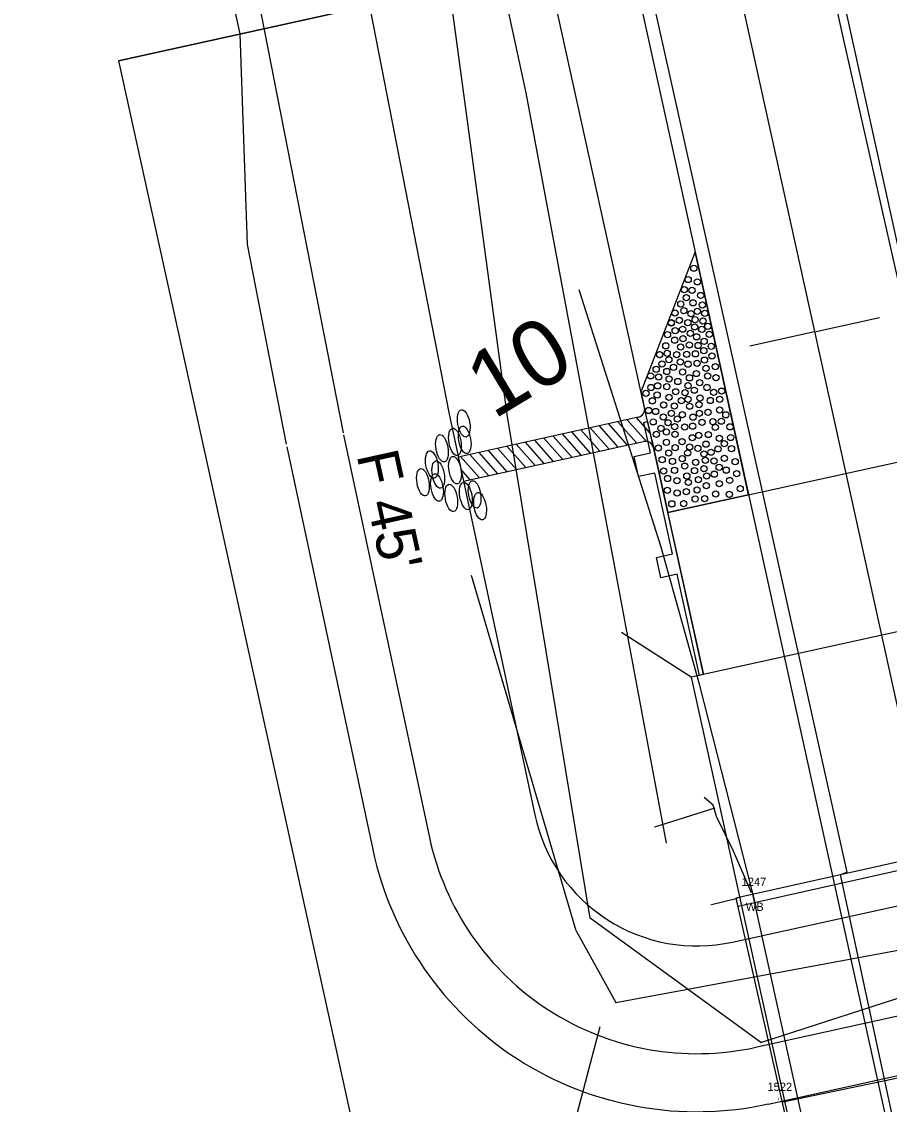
# Model space of a CAD drawing. Extents: x 2519952 to 2531965, y 848341 to 887632.
# Drawn here: x 2524369.4 to 2524474.1, y 869931.6 to 870062.2 of the extents above; entities that cross this region are included whole.
import ezdxf

# ---------------------------------------------------------------- set-up
doc = ezdxf.new("R2010")
doc.units = 0
for name, color, linetype in [('RD_EV_JW', 7, 'Continuous'), ('RD_EX_BldgApp', 7, 'Continuous'), ('RD_EX_BldgApp_txCode', 7, 'Continuous'), ('RD_EX_Bridge', 7, 'Continuous'), ('RD_EX_Conc', 7, 'Continuous'), ('RD_EX_DR_Pipe', 7, 'Continuous'), ('RD_EX_DV_Prop', 7, 'Continuous'), ('RD_EX_GuardRail', 7, 'Continuous'), ('RD_EX_H2O', 7, 'Continuous'), ('RD_EX_Misc', 7, 'Continuous'), ('RD_EX_Road', 7, 'Continuous'), ('RD_EX_RW', 7, 'Continuous'), ('RD_EX_VEG', 7, 'Continuous'), ('RD_HC_Cl', 7, 'Continuous'), ('RD_HC_Data_Tic', 7, 'Continuous'), ('RD_HC_TX_Sta50', 7, 'Continuous'), ('RD_PD_BCA', 7, 'Continuous'), ('RD_PD_Bridge', 7, 'Continuous'), ('RD_PD_CstnLmt', 7, 'Continuous'), ('RD_PD_DR_ErosCtrl', 7, 'Continuous'), ('RD_PD_Final_TrvlWay', 7, 'Continuous'), ('RD_PD_GR', 7, 'Continuous'), ('RD_PD_PaveShd', 7, 'Continuous'), ('RD_PD_RW', 7, 'Continuous'), ('RD_SMD_Locator', 7, 'Continuous')]:
    doc.layers.add(name, color=color, linetype=linetype)

# ---------------------------------------------------------------- blocks, each defined once
blk = doc.blocks.new('TBC1')
at = {"layer": 'RD_PD_GR'}
blk.add_lwpolyline([(12.5, 2.5), (15, 2.5), (15, 0.49), (25, 0.49), (25, 2.5), (27.5, 2.5), (27.5, 0.49), (31.25, 0.49), (31.25, 0), (0, 0), (0, 0.49), (12.5, 0.49)], close=True, dxfattribs=at)

msp = doc.modelspace()

# ---------------------------------------------------------------- linework, layer by layer
at = {"layer": 'RD_EV_JW'}
for points in [[(2524458.62, 869939.06), (2524438.03, 869954.06), (2524428, 870014.8), (2524408.05, 870162.5), (2524395.55, 870216.22), (2524372.38, 870303.65), (2524355.05, 870369.27), (2524338.27, 870415.9), (2524281.12, 870531.94), (2524236.66, 870498.2), (2524191.88, 870452)], [(2524458.62, 869939.06), (2524505.66, 869954.24), (2524519.37, 869983.67), (2524500.31, 870041.58), (2524475.26, 870110.59), (2524445.65, 870249.35), (2524428.13, 870321.9), (2524406.09, 870422.33), (2524396.17, 870467.05), (2524425.28, 870470.84), (2524454.75, 870476.78)]]:
    msp.add_lwpolyline(points, dxfattribs=at)
at = {"layer": 'RD_EX_BldgApp'}
msp.add_lwpolyline([(2524474.13, 869882.94), (2524465.73, 869920.34), (2524457.66, 869956.92)], dxfattribs=at)
at = {"layer": 'RD_EX_Bridge'}
for points in [[(2524472.36, 869882.63), (2524518.65, 869892.86), (2524502.52, 869966.92), (2524455.6, 869956.47), (2524472.36, 869882.63)], [(2524455.83, 869956.42), (2524454.16, 869956.02), (2524452.68, 869955.67)]]:
    msp.add_lwpolyline(points, dxfattribs=at)
at = {"layer": 'RD_EX_Conc'}
msp.add_lwpolyline([(2524457.5, 869957.11), (2524455.35, 869962.13), (2524453.26, 869966.31), (2524452.86, 869967.67), (2524451.8, 869968.59)], dxfattribs=at)
at = {"layer": 'RD_EX_DR_Pipe'}
msp.add_line((2524453.07, 869967.3), (2524445.79, 869965.02), dxfattribs=at)
at = {"layer": 'RD_EX_DV_Prop'}
for p, q in [((2524417.74, 870065.56), (2524381.12, 870057.49)), ((2524381.12, 870057.49), (2524445.63, 869764.51))]:
    msp.add_line(p, q, dxfattribs=at)
at = {"layer": 'RD_EX_GuardRail'}
for p, q in [((2524446.62, 869998.81), (2524436.71, 870029.85)), ((2524451.28, 869982.1), (2524446.62, 869998.81)), ((2524458.1, 869955.27), (2524451.28, 869982.1))]:
    msp.add_line(p, q, dxfattribs=at)
at = {"layer": 'RD_EX_H2O'}
msp.add_line((2524436.36, 869952.53), (2524423.7, 869995.38), dxfattribs=at)
for points in [[(2524436.36, 869952.53), (2524441.15, 869943.87), (2524513.81, 869957.32), (2524519.88, 869968.33), (2524524.38, 870011.64)], [(2524439.21, 869940.95), (2524429.64, 869904.6), (2524362.35, 869865.29), (2524312.32, 869827.05), (2524256.4, 869777.66), (2524258.08, 869747.45), (2524187.46, 869716.79)]]:
    msp.add_lwpolyline(points, dxfattribs=at)
at = {"layer": 'RD_EX_Misc'}
for p, q in [((2524455.91, 869955.49), (2524503.11, 869966.09)), ((2524508.17, 869941.6), (2524461.28, 869931.83))]:
    msp.add_line(p, q, dxfattribs=at)
at = {"layer": 'RD_EX_Road'}
for p, q in [((2524468.69, 870059.82), (2524448.81, 870149.95)), ((2524447.77, 870055.21), (2524427.47, 870145.66)), ((2524490.23, 869964.34), (2524468.69, 870059.82)), ((2524469.03, 869959.59), (2524447.77, 870055.21)), ((2524468.25, 869959.32), (2524469.03, 869959.59)), ((2524473.63, 869934.24), (2524468.25, 869959.32)), ((2524478.97, 869909.8), (2524473.63, 869934.24))]:
    msp.add_line(p, q, dxfattribs=at)
at = {"layer": 'RD_EX_RW'}
for q in [(2524417.74, 870065.56), (2524445.63, 869764.51)]:
    msp.add_line((2524381.12, 870057.49), q, dxfattribs=at)
at = {"layer": 'RD_EX_VEG'}
msp.add_lwpolyline([(2524447.26, 869963.09), (2524430.32, 870053.6), (2524389.07, 870243.98), (2524336.97, 870406.06)], dxfattribs=at)
at = {"layer": 'RD_HC_Cl'}
msp.add_line((2524338.62, 870599.23), (2524895.21, 868071.59), dxfattribs=at)
at = {"layer": 'RD_HC_Data_Tic'}
for q in [(2524472.93, 870026.51), (2524457.3, 870023.07)]:
    msp.add_line((2524465.11, 870024.79), q, dxfattribs=at)
at = {"layer": 'RD_PD_BCA'}
for p, q in [((2524395.76, 870060.72), (2524396.64, 870035.31)), ((2524396.64, 870035.31), (2524401.34, 870011.24)), ((2524401.41, 870010.89), (2524411.79, 869962.33))]:
    msp.add_line(p, q, dxfattribs=at)
msp.add_lwpolyline([(2524459.51, 869931.62), (2524508.29, 869942.37)], dxfattribs=at)
msp.add_arc((2524450.91, 869970.69), 40, 192.0677, 282.4185, dxfattribs=at)
at = {"layer": 'RD_PD_Bridge'}
for p, q in [((2524447.39, 870002.97), (2524490.36, 870012.43)), ((2524451.69, 869983.44), (2524447.39, 870002.97)), ((2524450.23, 869983.12), (2524441.8, 869988.5))]:
    msp.add_line(p, q, dxfattribs=at)
for points in [[(2524496.13, 869993.22), (2524450.23, 869983.12)], [(2524450.23, 869983.12), (2524478.18, 869856.16)]]:
    msp.add_lwpolyline(points, dxfattribs=at)
at = {"layer": 'RD_PD_CstnLmt'}
for p, q in [((2524401.8, 870113.24), (2524420.97, 870015.07)), ((2524420.97, 870015.07), (2524431.35, 869966.51))]:
    msp.add_line(p, q, dxfattribs=at)
msp.add_lwpolyline([(2524455.21, 869951.16), (2524503.99, 869961.9)], dxfattribs=at)
msp.add_arc((2524450.91, 869970.69), 20, 192.0677, 282.4185, dxfattribs=at)
at = {"layer": 'RD_PD_DR_ErosCtrl'}
for p, q in [((2524389.04, 870110.75), (2524408.21, 870012.58)), ((2524408.25, 870012.35), (2524418.64, 869963.79))]:
    msp.add_line(p, q, dxfattribs=at)
msp.add_lwpolyline([(2524458, 869938.46), (2524506.79, 869949.2)], dxfattribs=at)
msp.add_arc((2524450.91, 869970.69), 33, 192.0677, 282.4185, dxfattribs=at)
at = {"layer": 'RD_PD_Final_TrvlWay'}
for p, q in [((2524439.2, 870198.28), (2524713.39, 868953.11)), ((2524415.76, 870193.11), (2524689.95, 868947.95))]:
    msp.add_line(p, q, dxfattribs=at)
at = {"layer": 'RD_PD_GR'}
msp.add_line((2524444.97, 870013.96), (2524396.59, 870233.69), dxfattribs=at)
at = {"layer": 'RD_PD_PaveShd'}
for p, q in [((2524450.71, 870034.42), (2524444.17, 870017.62)), ((2524457.16, 870005.12), (2524450.71, 870034.42)), ((2524444.81, 870014.69), (2524444.17, 870017.62)), ((2524443.83, 870014.47), (2524422.12, 870009.68)), ((2524443.67, 870011.36), (2524441.39, 870013.93)), ((2524444.83, 870011.56), (2524442.51, 870014.18)), ((2524445.28, 870012.56), (2524443.63, 870014.43)), ((2524445.46, 870011.76), (2524444.81, 870014.69)), ((2524436.96, 870009.89), (2524434.69, 870012.46)), ((2524438.08, 870010.13), (2524435.81, 870012.7)), ((2524439.2, 870010.38), (2524436.92, 870012.95)), ((2524440.31, 870010.62), (2524438.04, 870013.2)), ((2524441.43, 870010.87), (2524439.16, 870013.44)), ((2524442.55, 870011.12), (2524440.27, 870013.69)), ((2524422.75, 870006.75), (2524444.48, 870011.54)), ((2524431.38, 870008.65), (2524429.1, 870011.22)), ((2524432.5, 870008.9), (2524430.22, 870011.47)), ((2524433.61, 870009.15), (2524431.34, 870011.72)), ((2524434.73, 870009.39), (2524432.46, 870011.96)), ((2524435.85, 870009.64), (2524433.57, 870012.21)), ((2524445.46, 870011.76), (2524447.39, 870002.97)), ((2524447.39, 870002.97), (2524445.46, 870011.76)), ((2524425.79, 870007.42), (2524423.52, 870009.99)), ((2524426.91, 870007.67), (2524424.64, 870010.24)), ((2524428.03, 870007.91), (2524425.75, 870010.48)), ((2524429.14, 870008.16), (2524426.87, 870010.73)), ((2524430.26, 870008.41), (2524427.99, 870010.98)), ((2524422.12, 870009.68), (2524422.75, 870006.75)), ((2524424.68, 870007.17), (2524422.4, 870009.74)), ((2524423.56, 870006.93), (2524422.44, 870008.2)), ((2524457.16, 870005.12), (2524447.39, 870002.97))]:
    msp.add_line(p, q, dxfattribs=at)
for centre in [(2524450.54, 870032.46), (2524450.54, 870032.46), (2524449.86, 870031.09), (2524449.86, 870031.09), (2524450.97, 870030.81), (2524450.97, 870030.81), (2524449.39, 870029.88), (2524449.39, 870029.88), (2524450.33, 870029.79), (2524450.33, 870029.79), (2524451.38, 870029.17), (2524451.38, 870029.17), (2524448.97, 870028.13), (2524449.63, 870028.9), (2524449.63, 870028.9), (2524450.43, 870028.28), (2524450.43, 870028.28), (2524451.56, 870028.02), (2524451.56, 870028.02), (2524448.27, 870027.06), (2524448.27, 870027.06), (2524449.34, 870027.34), (2524449.34, 870027.34), (2524450.19, 870026.98), (2524450.19, 870026.98), (2524450.96, 870027.25), (2524450.96, 870027.25), (2524451.87, 870027.02), (2524451.87, 870027.02), (2524447.82, 870025.86), (2524447.83, 870025.9), (2524448.79, 870026.17), (2524448.79, 870026.17), (2524449.19, 870025.1), (2524449.19, 870025.1), (2524449.82, 870025.9), (2524449.82, 870025.9), (2524450.65, 870025.38), (2524450.65, 870025.38), (2524450.7, 870026.26), (2524450.7, 870026.26), (2524451.51, 870025.09), (2524451.51, 870025.09), (2524451.64, 870026.1), (2524451.64, 870026.1), (2524452.23, 870025.44), (2524452.23, 870025.44), (2524447.37, 870024.43), (2524447.37, 870024.43), (2524448.24, 870023.78), (2524448.24, 870023.78), (2524448.29, 870024.93), (2524448.29, 870024.93), (2524449.24, 870023.96), (2524449.24, 870023.96), (2524450.12, 870024.61), (2524450.12, 870024.61), (2524450.88, 870024.18), (2524450.88, 870024.18), (2524452.41, 870024.49), (2524452.41, 870024.49), (2524447.16, 870023.09), (2524447.16, 870023.09), (2524448.96, 870022.95), (2524448.96, 870022.95), (2524449.99, 870023.21), (2524449.99, 870023.21), (2524451.06, 870023.13), (2524451.06, 870023.13), (2524451.75, 870022.5), (2524451.75, 870022.5), (2524451.79, 870023.63), (2524451.79, 870023.63), (2524452.64, 870023.03), (2524452.64, 870023.03), (2524446.41, 870022.02), (2524446.42, 870022.03), (2524447.33, 870022.18), (2524447.33, 870022.18), (2524447.53, 870021.41), (2524447.53, 870021.41), (2524448.47, 870022.03), (2524448.47, 870022.03), (2524449.68, 870022.08), (2524449.68, 870022.08), (2524450.74, 870022.13), (2524450.74, 870022.13), (2524451.83, 870021.37), (2524451.83, 870021.37), (2524452.73, 870021.88), (2524452.73, 870021.88), (2524446, 870020.27), (2524446, 870020.27), (2524446.69, 870020.9), (2524446.69, 870020.9), (2524447.28, 870020), (2524447.28, 870020), (2524448.09, 870020.51), (2524448.09, 870020.51), (2524448.92, 870021.13), (2524448.92, 870021.13), (2524449.18, 870019.94), (2524449.18, 870019.94), (2524449.83, 870020.88), (2524449.83, 870020.88), (2524450.94, 870020.97), (2524450.94, 870020.97), (2524452.02, 870020.38), (2524452.02, 870020.38), (2524453.15, 870020.59), (2524453.15, 870020.59), (2524445.34, 870019.47), (2524445.34, 870019.47), (2524446.31, 870019.33), (2524446.31, 870019.33), (2524447.56, 870019.08), (2524447.56, 870019.08), (2524448.61, 870018.79), (2524448.61, 870018.79), (2524450.02, 870019.23), (2524450.02, 870019.23), (2524450.85, 870019.75), (2524450.85, 870019.75), (2524451.24, 870018.66), (2524451.24, 870018.66), (2524452.22, 870019.46), (2524452.22, 870019.46), (2524453.21, 870019.24), (2524453.21, 870019.24), (2524444.76, 870017.37), (2524444.76, 870017.37), (2524444.76, 870017.37), (2524445.36, 870018.07), (2524445.36, 870018.07), (2524446.19, 870018.27), (2524446.19, 870018.27), (2524447.28, 870018.17), (2524447.28, 870018.17), (2524448.36, 870017.55), (2524448.36, 870017.55), (2524449.49, 870017.44), (2524449.49, 870017.44), (2524449.85, 870018.29), (2524449.85, 870018.29), (2524450.6, 870017.74), (2524450.6, 870017.74), (2524452.13, 870018.07), (2524452.13, 870018.07), (2524452.93, 870017.49), (2524452.93, 870017.49), (2524453.9, 870017.63), (2524453.9, 870017.63), (2524445.54, 870016.46), (2524445.54, 870016.46), (2524446.12, 870017.15), (2524446.12, 870017.15), (2524446.89, 870015.95), (2524446.89, 870015.95), (2524447.54, 870016.89), (2524447.54, 870016.89), (2524449.03, 870016.47), (2524449.03, 870016.47), (2524449.83, 870016.64), (2524449.83, 870016.64), (2524451.17, 870015.99), (2524451.17, 870015.99), (2524451.3, 870016.8), (2524451.3, 870016.8), (2524452.52, 870016.5), (2524452.52, 870016.5), (2524453.67, 870016.63), (2524453.67, 870016.63), (2524445.09, 870015.29), (2524445.09, 870015.29), (2524445.94, 870015.17), (2524445.94, 870015.17), (2524447.84, 870014.94), (2524447.84, 870014.94), (2524448.18, 870015.84), (2524448.18, 870015.84), (2524449.16, 870014.8), (2524449.16, 870014.8), (2524450.03, 870015.81), (2524450.03, 870015.81), (2524451.22, 870014.96), (2524451.22, 870014.96), (2524452.26, 870015.06), (2524452.26, 870015.06), (2524453.65, 870015.36), (2524453.65, 870015.36), (2524454.4, 870014.77), (2524445.64, 870013.92), (2524445.64, 870013.92), (2524446.86, 870014.5), (2524446.86, 870014.5), (2524447.44, 870013.81), (2524447.44, 870013.81), (2524448.23, 870013.34), (2524448.23, 870013.34), (2524448.56, 870014.27), (2524448.56, 870014.27), (2524450.39, 870013.4), (2524450.39, 870013.4), (2524450.43, 870014.49), (2524450.43, 870014.49), (2524451.54, 870013.87), (2524451.54, 870013.87), (2524452.84, 870013.95), (2524452.84, 870013.95), (2524453.85, 870014), (2524453.85, 870014), (2524454.9, 870013.32), (2524454.9, 870013.32), (2524446.03, 870012.41), (2524446.03, 870012.41), (2524446.58, 870013.13), (2524446.58, 870013.13), (2524447.24, 870012.69), (2524447.24, 870012.69), (2524448.28, 870012.41), (2524448.28, 870012.41), (2524449.43, 870013.29), (2524449.43, 870013.29), (2524451.14, 870012.29), (2524451.14, 870012.29), (2524452.29, 870012.39), (2524452.29, 870012.39), (2524453.13, 870013.26), (2524453.13, 870013.26), (2524454.99, 870012.03), (2524454.99, 870012.03), (2524446.27, 870010.76), (2524446.27, 870010.76), (2524447.24, 870011.46), (2524447.24, 870011.46), (2524448.29, 870010.81), (2524448.29, 870010.81), (2524449.12, 870011.52), (2524449.12, 870011.52), (2524450.04, 870010.9), (2524450.04, 870010.9), (2524450.36, 870012), (2524450.36, 870012), (2524451.03, 870010.73), (2524451.03, 870010.73), (2524452.02, 870011.23), (2524452.02, 870011.23), (2524453.61, 870011.94), (2524453.61, 870011.94), (2524454.22, 870011.29), (2524454.22, 870011.29), (2524447.52, 870010.15), (2524447.52, 870010.15), (2524449.14, 870009.47), (2524449.14, 870009.47), (2524449.8, 870010.18), (2524449.8, 870010.18), (2524451.76, 870010.04), (2524451.76, 870010.04), (2524452.62, 870010.26), (2524452.62, 870010.26), (2524453.45, 870010.66), (2524453.45, 870010.66), (2524454.23, 870009.53), (2524454.23, 870009.53), (2524455.09, 870010.68), (2524455.09, 870010.68), (2524446.72, 870009.36), (2524446.72, 870009.36), (2524447.97, 870009.15), (2524447.97, 870009.15), (2524449.45, 870008.58), (2524449.45, 870008.58), (2524450.77, 870009.03), (2524450.77, 870009.03), (2524451.77, 870008.28), (2524451.77, 870008.28), (2524451.92, 870009.29), (2524452.98, 870009.21), (2524452.98, 870009.21), (2524453.6, 870008.43), (2524453.6, 870008.43), (2524455.53, 870009.11), (2524455.53, 870009.11), (2524446.9, 870007.99), (2524446.9, 870007.99), (2524447.37, 870007.09), (2524447.37, 870007.09), (2524448.21, 870008.06), (2524448.21, 870008.06), (2524448.51, 870006.82), (2524448.51, 870006.82), (2524449.7, 870007.4), (2524449.7, 870007.4), (2524450.62, 870008.03), (2524450.62, 870008.03), (2524451.1, 870006.94), (2524451.1, 870006.94), (2524452.08, 870007.4), (2524452.08, 870007.4), (2524453.02, 870007.61), (2524453.02, 870007.61), (2524454.45, 870008.09), (2524454.45, 870008.09), (2524454.88, 870006.85), (2524454.88, 870006.85), (2524455.72, 870007.67), (2524455.72, 870007.67), (2524447.34, 870005.66), (2524447.34, 870005.66), (2524449.63, 870005.49), (2524449.63, 870005.49), (2524449.89, 870006.61), (2524449.89, 870006.61), (2524450.94, 870005.69), (2524450.94, 870005.69), (2524452.06, 870006.21), (2524452.06, 870006.21), (2524453.62, 870006.45), (2524453.62, 870006.45), (2524456.14, 870005.85), (2524456.14, 870005.85), (2524448.53, 870005.33), (2524448.53, 870005.33), (2524450.7, 870004.61), (2524450.7, 870004.61), (2524451.86, 870004.65), (2524451.86, 870004.65), (2524453.18, 870005.22), (2524453.18, 870005.22), (2524454.84, 870005.17), (2524454.84, 870005.17), (2524447.89, 870004.03), (2524447.89, 870004.03), (2524447.89, 870004.03), (2524449.32, 870004.05), (2524449.32, 870004.05)]:
    msp.add_circle(centre, 0.375, dxfattribs=at)
for centre, start, end in [((2524443.62, 870015.45), 282.4481, 12.4185), ((2524444.69, 870010.57), 12.4185, 102.4481)]:
    msp.add_arc(centre, 1, start, end, dxfattribs=at)
for centre in [(2524422.78, 870013.74), (2524420.15, 870010.73), (2524420.15, 870010.73), (2524421.71, 870011.5), (2524421.71, 870011.5), (2524422.89, 870011.75), (2524418.93, 870008.78), (2524418.93, 870008.78), (2524421.72, 870008.09), (2524421.72, 870008.09), (2524419.7, 870007.56), (2524419.7, 870007.56), (2524417.85, 870006.63), (2524417.85, 870006.63), (2524419.55, 870006), (2524419.55, 870006), (2524421.27, 870004.74), (2524421.27, 870004.74), (2524423.03, 870004.97), (2524423.03, 870004.97), (2524424.09, 870005.17), (2524424.09, 870005.17), (2524424.75, 870003.74), (2524424.75, 870003.74)]:
    msp.add_ellipse(centre, major_axis=(-0.29, 1.65), ratio=0.429445, dxfattribs=at)
at = {"layer": 'RD_PD_RW'}
msp.add_line((2524347.38, 870280.45), (2524395.76, 870060.72), dxfattribs=at)
at = {"layer": 'RD_SMD_Locator'}
for centre in [(2524468.69, 870059.82), (2524447.77, 870055.21), (2524430.32, 870053.6), (2524436.71, 870029.85), (2524429.47, 870015.13), (2524446.62, 869998.81), (2524423.7, 869995.38), (2524451.28, 869982.1), (2524451.8, 869968.59), (2524452.86, 869967.67), (2524453.07, 869967.3), (2524453.26, 869966.31), (2524445.79, 869965.02), (2524447.26, 869963.09), (2524455.35, 869962.13), (2524468.25, 869959.32), (2524469.03, 869959.59), (2524455.6, 869956.47), (2524455.83, 869956.42), (2524457.5, 869957.11), (2524457.66, 869956.92), (2524452.68, 869955.67), (2524454.16, 869956.02), (2524455.91, 869955.49), (2524458.1, 869955.27), (2524438.03, 869954.06), (2524436.36, 869952.53), (2524436.36, 869952.53), (2524441.15, 869943.87), (2524439.21, 869940.95), (2524458.62, 869939.06), (2524458.62, 869939.06), (2524473.63, 869934.24), (2524460.78, 869932.19), (2524461.28, 869931.83)]:
    msp.add_circle(centre, 0.001, dxfattribs=at)

# ---------------------------------------------------------------- block references
at = {"layer": 'RD_PD_Bridge', "rotation": 102.41848259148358}
msp.add_blockref('TBC1', (2524451.69, 869983.44), dxfattribs=at)

# ---------------------------------------------------------------- texts
at = {"layer": 'RD_EX_BldgApp_txCode'}
for s, p in [('1247', (2524456.31, 869957.92)), ('WB', (2524456.82, 869954.92)), ('1522', (2524459.43, 869933.19))]:
    msp.add_text(s, height=1, dxfattribs=at).set_placement(p)
at = {"layer": 'RD_HC_TX_Sta50'}
msp.add_text('10', height=8, rotation=31.1184, dxfattribs=at).set_placement((2524426.37, 870014.15))
at = {"layer": 'RD_PD_CstnLmt'}
msp.add_text("F 45'", height=5, rotation=282.4185, dxfattribs=at).set_placement((2524409.83, 870009.92))

doc.saveas('drawing.dxf')
